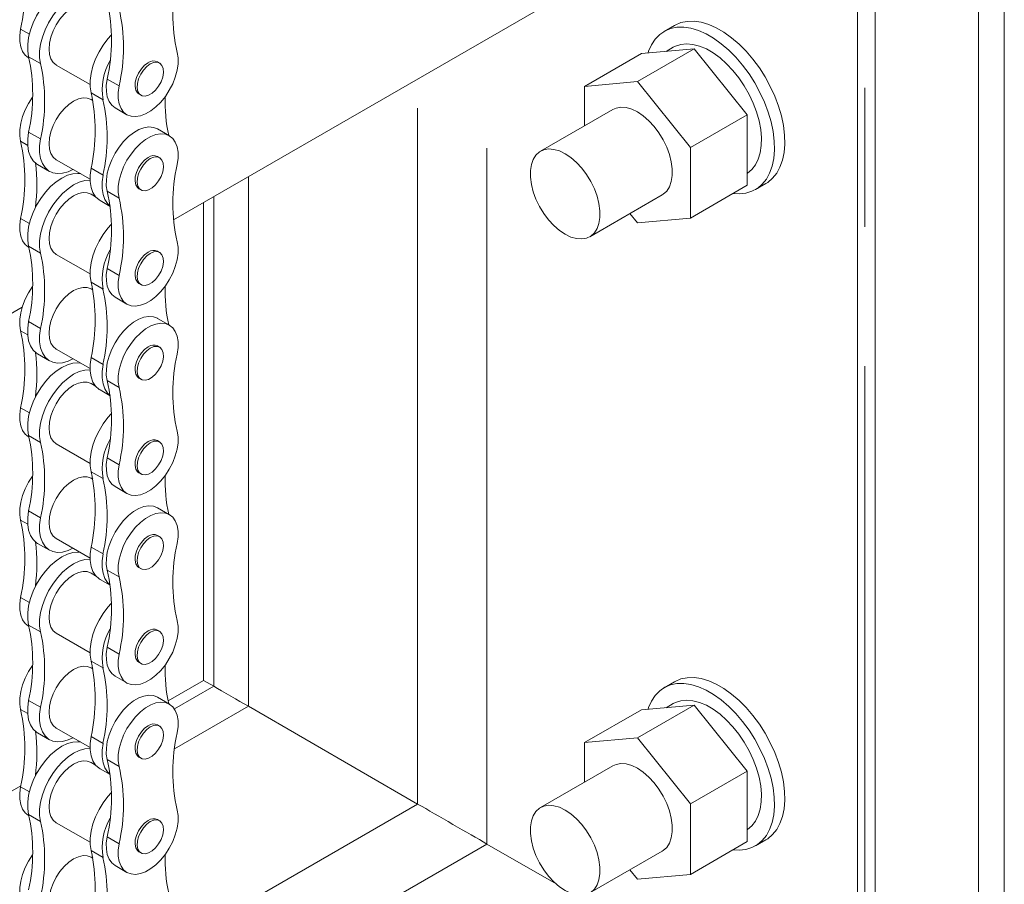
# Model space of a CAD drawing. Header units: millimetres. Extents: x 450 to 25135, y 150 to 17673.
# Tile 385 of 463: x 21675 to 21945, y 11070 to 11307. Entities that reach past the tile are written whole.
import ezdxf

# ---------------------------------------------------------------- set-up
doc = ezdxf.new("R2010")
doc.units = ezdxf.units.MM
doc.linetypes.add('SLD-Centrada-doble', pattern=[12.7, 6.35, -1.27, 1.27, -1.27, 1.27, -1.27])
doc.linetypes.add('SLD-Continua', pattern=[0])
doc.layers.add('OCULTA', color=8, linetype='SLD-Continua')

msp = doc.modelspace()

# ---------------------------------------------------------------- linework, layer by layer
at = {"layer": 'OCULTA', "linetype": 'SLD-Continua', "lineweight": 18, "ltscale": 30}
for p, q in [((21944.58, 11610.59), (21944.58, 10753.26)), ((21937.51, 11606.51), (21937.51, 11003.81)), ((21909.23, 11020.15), (21909.23, 11590.19)), ((21909.23, 11020.15), (21909.23, 11590.19)), ((21909.23, 11020.15), (21909.23, 11590.19)), ((21717.17, 11252.29), (21909.23, 11363.14)), ((21717.17, 11252.29), (21909.23, 11363.14)), ((21717.17, 11252.29), (21909.23, 11363.14)), ((21904.39, 11360.35), (21904.39, 11022.94)), ((21904.39, 11360.35), (21904.39, 11022.94)), ((21904.39, 11360.35), (21904.39, 11022.94)), ((21854.3, 11305.53), (21851.48, 11303.9)), ((21859.73, 11299.13), (21844.17, 11290.15)), ((21845.23, 11297.83), (21859.73, 11299.13)), ((21853.98, 11299.57), (21852.02, 11298.43)), ((21859.73, 11299.13), (21874.23, 11281.09)), ((21677.45, 11296.67), (21677.6, 11296.58)), ((21845.23, 11297.83), (21829.68, 11288.85)), ((21685.07, 11294.69), (21694.32, 11289.35)), ((21713.36, 11295.24), (21712.77, 11295.58)), ((21829.68, 11288.85), (21844.17, 11290.15)), ((21829.68, 11278.04), (21829.68, 11288.85)), ((21844.17, 11290.15), (21858.67, 11272.12)), ((21695.06, 11284.99), (21694.59, 11285.27)), ((21707.68, 11286.76), (21708.27, 11286.42)), ((21701.15, 11282.99), (21704.42, 11281.1)), ((21837.43, 11282.51), (21817.63, 11271.08)), ((21874.23, 11281.09), (21858.67, 11272.12)), ((21874.23, 11281.09), (21874.23, 11261.76)), ((21716.04, 11275.31), (21712.77, 11277.2)), ((21858.67, 11272.12), (21858.67, 11252.78)), ((21713.36, 11269.32), (21712.77, 11269.65)), ((21679.96, 11267.46), (21683.22, 11265.57)), ((21685.07, 11268.77), (21694.32, 11263.43)), ((21707.68, 11260.83), (21708.27, 11260.49)), ((21874.23, 11261.76), (21858.67, 11252.78)), ((21876.47, 11260.59), (21879.3, 11262.22)), ((21695.84, 11258.61), (21694.59, 11259.34)), ((21831.12, 11247.7), (21850.92, 11259.12)), ((21697.05, 11257.59), (21699.81, 11256)), ((21725.38, 11126.25), (21725.38, 11257.03)), ((21725.38, 11126.25), (21725.38, 11257.03)), ((21725.38, 11126.25), (21725.38, 11257.03)), ((21844.17, 11251.49), (21842.12, 11254.04)), ((21858.67, 11252.78), (21844.17, 11251.49)), ((21677.45, 11244.81), (21677.6, 11244.72)), ((21685.07, 11242.84), (21694.32, 11237.5)), ((21713.36, 11243.39), (21712.77, 11243.73)), ((21707.68, 11234.9), (21708.27, 11234.56)), ((21695.06, 11233.14), (21694.59, 11233.41)), ((21701.15, 11231.13), (21704.42, 11229.25)), ((21488.5, 11120.32), (21675.71, 11228.37)), ((21488.5, 11120.32), (21675.71, 11228.37)), ((21488.5, 11120.32), (21675.71, 11228.37)), ((21716.04, 11223.45), (21712.77, 11225.34)), ((21713.36, 11217.46), (21712.77, 11217.8)), ((21679.96, 11215.6), (21683.22, 11213.72)), ((21685.07, 11216.91), (21694.32, 11211.57)), ((21695.84, 11206.76), (21694.59, 11207.48)), ((21707.68, 11208.97), (21708.27, 11208.63)), ((21697.05, 11205.74), (21699.81, 11204.15)), ((21677.45, 11192.95), (21677.6, 11192.87)), ((21685.07, 11190.98), (21694.32, 11185.64)), ((21713.36, 11191.53), (21712.77, 11191.87)), ((21707.68, 11183.04), (21708.27, 11182.71)), ((21695.06, 11181.28), (21694.59, 11181.55)), ((21701.15, 11179.27), (21704.42, 11177.39)), ((21716.04, 11171.6), (21712.77, 11173.48)), ((21679.96, 11163.75), (21683.22, 11161.86)), ((21685.07, 11165.05), (21694.32, 11159.71)), ((21713.36, 11165.6), (21712.77, 11165.94)), ((21707.68, 11157.12), (21708.27, 11156.78)), ((21695.84, 11154.9), (21694.59, 11155.62)), ((21697.05, 11153.88), (21699.81, 11152.29)), ((21677.45, 11141.1), (21677.6, 11141.01)), ((21713.36, 11139.67), (21712.77, 11140.01)), ((21685.07, 11139.12), (21694.32, 11133.78)), ((21695.06, 11129.42), (21694.59, 11129.7)), ((21707.68, 11131.19), (21708.27, 11130.85)), ((21701.15, 11127.42), (21704.42, 11125.53)), ((21715.7, 11120.67), (21725.38, 11126.25)), ((21715.7, 11120.67), (21725.38, 11126.25)), ((21715.7, 11120.67), (21725.38, 11126.25)), ((21728.16, 11124.65), (21725.38, 11126.25)), ((21728.16, 11124.65), (21725.38, 11126.25)), ((21728.16, 11124.65), (21725.38, 11126.25)), ((21725.38, 11126.25), (21728.16, 11124.65)), ((21725.38, 11126.25), (21728.16, 11124.65)), ((21725.38, 11126.25), (21728.16, 11124.65)), ((21854.3, 11125.87), (21851.48, 11124.23)), ((21716.04, 11119.74), (21712.77, 11121.63)), ((21783.99, 11092.4), (21737.65, 11119.17)), ((21783.99, 11092.4), (21737.65, 11119.17)), ((21783.99, 11092.4), (21737.65, 11119.17)), ((21737.65, 11119.17), (21783.99, 11092.4)), ((21737.65, 11119.17), (21783.99, 11092.4)), ((21737.65, 11119.17), (21783.99, 11092.4)), ((21845.23, 11118.16), (21829.68, 11109.19)), ((21859.73, 11119.46), (21844.17, 11110.49)), ((21845.23, 11118.16), (21859.73, 11119.46)), ((21853.98, 11119.9), (21852.02, 11118.77)), ((21859.73, 11119.46), (21874.23, 11101.43)), ((21685.07, 11113.2), (21694.32, 11107.86)), ((21713.36, 11113.75), (21712.77, 11114.08)), ((21679.96, 11111.89), (21683.22, 11110)), ((21829.68, 11109.19), (21844.17, 11110.49)), ((21844.17, 11110.49), (21858.67, 11092.45)), ((21829.68, 11098.38), (21829.68, 11109.19)), ((21707.68, 11105.26), (21708.27, 11104.92)), ((21695.84, 11103.04), (21694.59, 11103.77)), ((21697.05, 11102.02), (21699.81, 11100.43)), ((21837.43, 11102.85), (21817.63, 11091.42)), ((21874.23, 11101.43), (21858.67, 11092.45)), ((21874.23, 11101.43), (21874.23, 11082.1)), ((21488.5, 10989.54), (21675.36, 11097.38)), ((21488.5, 10989.54), (21675.36, 11097.38)), ((21488.5, 10989.54), (21675.36, 11097.38)), ((21858.67, 11092.45), (21858.67, 11073.12)), ((21677.45, 11089.24), (21677.6, 11089.15)), ((21685.07, 11087.27), (21694.32, 11081.93)), ((21713.36, 11087.82), (21712.77, 11088.16)), ((21821.88, 11070.52), (21802.97, 11081.44)), ((21821.88, 11070.52), (21802.97, 11081.44)), ((21821.88, 11070.52), (21802.97, 11081.44)), ((21802.97, 11081.44), (21821.88, 11070.52)), ((21802.97, 11081.44), (21821.88, 11070.52)), ((21802.97, 11081.44), (21821.88, 11070.52)), ((21874.23, 11082.1), (21858.67, 11073.12)), ((21876.47, 11080.93), (21879.3, 11082.56)), ((21695.06, 11077.57), (21694.59, 11077.84)), ((21707.68, 11079.33), (21708.27, 11078.99)), ((21831.12, 11068.04), (21850.92, 11079.46)), ((21701.15, 11075.56), (21704.42, 11073.68)), ((21844.17, 11071.82), (21842.12, 11074.38)), ((21858.67, 11073.12), (21844.17, 11071.82))]:
    msp.add_line(p, q, dxfattribs=at)
at = {"layer": 'OCULTA', "linetype": 'SLD-Centrada-doble', "lineweight": 18, "ltscale": 30}
for p, q in [((21906.44, 11021.76), (21906.44, 11361.53)), ((21906.44, 11021.76), (21906.44, 11361.53)), ((21906.44, 11021.76), (21906.44, 11361.53)), ((21675.3, 11304.54), (21677.7, 11303.15)), ((21802.97, 11081.44), (21802.97, 11301.81)), ((21802.97, 11081.44), (21802.97, 11301.81)), ((21802.97, 11081.44), (21802.97, 11301.81)), ((21677.51, 11296.95), (21680.77, 11295.07)), ((21702.27, 11288.97), (21699.01, 11290.86)), ((21783.99, 11092.4), (21783.99, 11290.86)), ((21783.99, 11092.4), (21783.99, 11290.86)), ((21783.99, 11092.4), (21783.99, 11290.86)), ((21697.87, 11285.2), (21694.6, 11287.08)), ((21677.51, 11276.33), (21680.77, 11274.44)), ((21675.3, 11273.82), (21677.25, 11272.7)), ((21697.87, 11264.57), (21694.6, 11266.46)), ((21737.65, 11119.17), (21737.65, 11264.11)), ((21737.65, 11119.17), (21737.65, 11264.11)), ((21737.65, 11119.17), (21737.65, 11264.11)), ((21702.27, 11258.26), (21699.01, 11260.14)), ((21728.16, 11124.65), (21728.16, 11258.64)), ((21728.16, 11124.65), (21728.16, 11258.64)), ((21728.16, 11124.65), (21728.16, 11258.64)), ((21675.3, 11252.68), (21677.7, 11251.29)), ((21677.51, 11245.1), (21680.77, 11243.21)), ((21702.27, 11237.11), (21699.01, 11239)), ((21697.87, 11233.34), (21694.6, 11235.23)), ((21677.51, 11224.47), (21680.77, 11222.59)), ((21675.3, 11221.97), (21677.25, 11220.85)), ((21697.87, 11212.72), (21694.6, 11214.6)), ((21702.27, 11206.4), (21699.01, 11208.29)), ((21675.3, 11200.82), (21677.7, 11199.44)), ((21677.51, 11193.24), (21680.77, 11191.35)), ((21702.27, 11185.26), (21699.01, 11187.14)), ((21697.87, 11181.49), (21694.6, 11183.37)), ((21677.51, 11172.61), (21680.77, 11170.73)), ((21675.3, 11170.11), (21677.25, 11168.99)), ((21697.87, 11160.86), (21694.6, 11162.75)), ((21702.27, 11154.55), (21699.01, 11156.43)), ((21675.3, 11148.97), (21677.7, 11147.58)), ((21677.51, 11141.38), (21680.77, 11139.5)), ((21702.27, 11133.4), (21699.01, 11135.29)), ((21697.87, 11129.63), (21694.6, 11131.51)), ((21717.41, 11118.44), (21728.16, 11124.65)), ((21717.41, 11118.44), (21728.16, 11124.65)), ((21717.41, 11118.44), (21728.16, 11124.65)), ((21677.51, 11120.76), (21680.77, 11118.87)), ((21675.3, 11118.25), (21677.25, 11117.13)), ((21717.47, 11107.52), (21737.65, 11119.17)), ((21717.47, 11107.52), (21737.65, 11119.17)), ((21717.47, 11107.52), (21737.65, 11119.17)), ((21697.87, 11109), (21694.6, 11110.89)), ((21702.27, 11102.69), (21699.01, 11104.57)), ((21675.3, 11097.11), (21677.7, 11095.72)), ((21717.27, 11053.89), (21783.99, 11092.4)), ((21717.27, 11053.89), (21783.99, 11092.4)), ((21717.27, 11053.89), (21783.99, 11092.4)), ((21677.51, 11089.53), (21680.77, 11087.64)), ((21488.5, 10975.37), (21678.34, 11084.93)), ((21488.5, 10975.37), (21678.34, 11084.93)), ((21488.5, 10975.37), (21678.34, 11084.93)), ((21702.27, 11081.54), (21699.01, 11083.43)), ((21717.69, 11032.23), (21802.97, 11081.44)), ((21717.69, 11032.23), (21802.97, 11081.44)), ((21717.69, 11032.23), (21802.97, 11081.44)), ((21697.87, 11077.77), (21694.6, 11079.66))]:
    msp.add_line(p, q, dxfattribs=at)
at = {"layer": 'OCULTA', "linetype": 'SLD-Continua', "lineweight": 18, "ltscale": 30, "flags": 128}
for points in [[(21691.67, 11316.81), (21691.01, 11316.88), (21689.59, 11316.78), (21688.1, 11316.36), (21686.56, 11315.62), (21685.02, 11314.58), (21683.53, 11313.28), (21682.11, 11311.75), (21680.82, 11310.03), (21679.69, 11308.17), (21678.74, 11306.21), (21678, 11304.22), (21677.5, 11302.25), (21677.25, 11300.35), (21677.25, 11298.56), (21677.51, 11296.95)], [(21694.33, 11315), (21694.27, 11315), (21692.86, 11314.9), (21691.36, 11314.47), (21689.83, 11313.73), (21688.29, 11312.7), (21686.79, 11311.4), (21685.38, 11309.87), (21684.09, 11308.15), (21682.95, 11306.28), (21682.01, 11304.33), (21681.27, 11302.34), (21680.77, 11300.36), (21680.52, 11298.46), (21680.52, 11296.68), (21680.77, 11295.07)], [(21694.59, 11311.19), (21693.57, 11311.57), (21692.4, 11311.62), (21691.14, 11311.33), (21689.83, 11310.72), (21688.51, 11309.82), (21687.25, 11308.64), (21686.08, 11307.25), (21685.06, 11305.7), (21684.23, 11304.03), (21683.6, 11302.33), (21683.22, 11300.65), (21683.09, 11299.06), (21683.22, 11297.61), (21683.6, 11296.38), (21684.23, 11295.39), (21685.06, 11294.7), (21685.07, 11294.69)], [(21854.3, 11305.53), (21854.49, 11305.63), (21856.07, 11306.29), (21857.81, 11306.64), (21859.68, 11306.67), (21861.64, 11306.38), (21863.67, 11305.77), (21865.75, 11304.86), (21867.85, 11303.65), (21869.93, 11302.16), (21871.96, 11300.42), (21873.93, 11298.45), (21875.79, 11296.27), (21877.53, 11293.91), (21879.11, 11291.42), (21880.53, 11288.82), (21881.75, 11286.15), (21882.76, 11283.44), (21883.55, 11280.75), (21884.1, 11278.1), (21884.41, 11275.53), (21884.47, 11273.07), (21884.29, 11270.77), (21883.85, 11268.65), (21883.18, 11266.75), (21882.28, 11265.08), (21881.16, 11263.68), (21879.84, 11262.57), (21879.3, 11262.22)], [(21675.3, 11304.54), (21675.06, 11302.77), (21675.07, 11301.13), (21675.33, 11299.66), (21675.82, 11298.4), (21676.54, 11297.39), (21677.45, 11296.67)], [(21847.07, 11297.99), (21847.23, 11298.45), (21848.01, 11300.23), (21849.02, 11301.77), (21850.25, 11303.03), (21851.66, 11304), (21853.25, 11304.66), (21854.98, 11305.01), (21856.85, 11305.04), (21858.81, 11304.75), (21860.85, 11304.14), (21862.93, 11303.23), (21865.02, 11302.02), (21867.1, 11300.53), (21869.14, 11298.79), (21871.1, 11296.81), (21872.96, 11294.63), (21874.7, 11292.28), (21876.29, 11289.79), (21877.7, 11287.18), (21878.92, 11284.51), (21879.93, 11281.81), (21880.72, 11279.12), (21881.27, 11276.46), (21881.58, 11273.89), (21881.64, 11271.44), (21881.46, 11269.14), (21881.03, 11267.02), (21880.35, 11265.12), (21879.45, 11263.45), (21878.34, 11262.05), (21877.02, 11260.93), (21875.51, 11260.12), (21873.85, 11259.61), (21872.05, 11259.42), (21870.34, 11259.52)], [(21700.11, 11302.89), (21699.21, 11301.88), (21697.92, 11300.16), (21696.78, 11298.3), (21695.84, 11296.35), (21695.1, 11294.36), (21694.6, 11292.38), (21694.35, 11290.48), (21694.35, 11288.7), (21694.6, 11287.08)], [(21853.98, 11299.57), (21854.54, 11299.85), (21856.01, 11300.34), (21857.63, 11300.5), (21859.36, 11300.34), (21861.17, 11299.87), (21863.03, 11299.08), (21864.91, 11298), (21866.77, 11296.64), (21868.58, 11295.02), (21870.31, 11293.18), (21871.93, 11291.15), (21873.41, 11288.96), (21874.72, 11286.65), (21875.84, 11284.27), (21876.76, 11281.85), (21877.45, 11279.43), (21877.9, 11277.07), (21878.1, 11274.79), (21878.06, 11272.65), (21877.77, 11270.68), (21877.23, 11268.91), (21876.46, 11267.37), (21875.48, 11266.1), (21874.28, 11265.11), (21874.23, 11265.08)], [(21702.27, 11288.97), (21702.03, 11287.21), (21702.04, 11285.57), (21702.3, 11284.09), (21702.79, 11282.83), (21703.51, 11281.82), (21704.43, 11281.09), (21705.53, 11280.67), (21706.77, 11280.56), (21708.11, 11280.77), (21709.51, 11281.3), (21710.94, 11282.12), (21712.35, 11283.22), (21713.69, 11284.56), (21714.93, 11286.09), (21716.02, 11287.78), (21716.94, 11289.57), (21717.66, 11291.41), (21718.16, 11293.24), (21718.41, 11295.01), (21718.42, 11296.67), (21718.18, 11298.15)], [(21710.23, 11295.33), (21709.26, 11294.62), (21708.36, 11293.65), (21707.59, 11292.49), (21707.03, 11291.24), (21706.7, 11289.98), (21706.63, 11288.81), (21706.83, 11287.82), (21707.28, 11287.07), (21707.68, 11286.76)], [(21710.81, 11294.99), (21709.84, 11294.28), (21708.94, 11293.31), (21708.18, 11292.15), (21707.61, 11290.9), (21707.29, 11289.64), (21707.22, 11288.47), (21707.42, 11287.48), (21707.87, 11286.73), (21708.54, 11286.29), (21709.38, 11286.19), (21710.32, 11286.43), (21711.3, 11286.99), (21712.25, 11287.84), (21713.09, 11288.92), (21713.76, 11290.13), (21714.21, 11291.4), (21714.41, 11292.62), (21714.34, 11293.71), (21714.01, 11294.59), (21713.45, 11295.19), (21712.69, 11295.47), (21711.79, 11295.4), (21710.81, 11294.99)], [(21699.01, 11290.86), (21698.77, 11289.09), (21698.78, 11287.45), (21699.03, 11285.98), (21699.53, 11284.72), (21700.24, 11283.71), (21701.15, 11282.99)], [(21678.6, 11285.95), (21678.56, 11285.88), (21677.46, 11284.2), (21676.54, 11282.41), (21675.82, 11280.57), (21675.33, 11278.73), (21675.07, 11276.97), (21675.06, 11275.31), (21675.3, 11273.82)], [(21694.59, 11285.27), (21693.57, 11285.64), (21692.4, 11285.69), (21691.14, 11285.4), (21689.83, 11284.79), (21688.51, 11283.89), (21687.25, 11282.71), (21686.08, 11281.32), (21685.06, 11279.77), (21684.23, 11278.11), (21683.6, 11276.4), (21683.22, 11274.72), (21683.09, 11273.13), (21683.22, 11271.69), (21683.6, 11270.45), (21684.23, 11269.46), (21685.06, 11268.77), (21685.07, 11268.77)], [(21837.43, 11282.51), (21838.31, 11282.9), (21839.63, 11283.13), (21841.07, 11283.03), (21842.6, 11282.6), (21844.17, 11281.84), (21845.75, 11280.78), (21847.27, 11279.45), (21848.72, 11277.89), (21850.04, 11276.13), (21851.2, 11274.23), (21852.17, 11272.23), (21852.92, 11270.2), (21853.43, 11268.18), (21853.69, 11266.24), (21853.69, 11264.42), (21853.43, 11262.77), (21852.92, 11261.34), (21852.17, 11260.17), (21851.2, 11259.3), (21850.92, 11259.12)], [(21712.77, 11277.2), (21712.76, 11277.2), (21711.66, 11277.63), (21710.42, 11277.74), (21709.08, 11277.52), (21707.67, 11277), (21706.25, 11276.17), (21704.84, 11275.08), (21703.5, 11273.74), (21702.26, 11272.2), (21701.17, 11270.52), (21700.24, 11268.73), (21699.53, 11266.89), (21699.03, 11265.05), (21698.78, 11263.29), (21698.77, 11261.63), (21699.01, 11260.14)], [(21677.51, 11276.33), (21677.25, 11274.42), (21677.25, 11272.64), (21677.5, 11271.03), (21678, 11269.63), (21678.74, 11268.49), (21679.69, 11267.63), (21679.96, 11267.46)], [(21680.77, 11274.44), (21680.52, 11272.54), (21680.52, 11270.76), (21680.77, 11269.14), (21681.27, 11267.75), (21682.01, 11266.6), (21682.95, 11265.74), (21684.09, 11265.19), (21685.38, 11264.96), (21686.79, 11265.06), (21688.29, 11265.49), (21689.64, 11266.12)], [(21718.18, 11267.44), (21718.42, 11269.2), (21718.41, 11270.85), (21718.16, 11272.32), (21717.66, 11273.58), (21716.94, 11274.59), (21716.02, 11275.32), (21714.93, 11275.74), (21713.69, 11275.85), (21712.35, 11275.64), (21710.94, 11275.11), (21709.51, 11274.29), (21708.11, 11273.19), (21706.77, 11271.85), (21705.53, 11270.32), (21704.43, 11268.63), (21703.51, 11266.84), (21702.79, 11265), (21702.3, 11263.17), (21702.04, 11261.4), (21702.03, 11259.75), (21702.27, 11258.26)], [(21824.37, 11270.41), (21822.8, 11271.17), (21821.28, 11271.61), (21819.83, 11271.71), (21818.51, 11271.47), (21817.35, 11270.91), (21816.38, 11270.03), (21815.63, 11268.86), (21815.12, 11267.44), (21814.86, 11265.79), (21814.86, 11263.97), (21815.12, 11262.02), (21815.63, 11260.01), (21816.38, 11257.97), (21817.35, 11255.98), (21818.51, 11254.07), (21819.83, 11252.32), (21821.28, 11250.75), (21822.8, 11249.42), (21824.37, 11248.36), (21825.95, 11247.61), (21827.47, 11247.17), (21828.92, 11247.07), (21830.24, 11247.31), (21831.4, 11247.87), (21832.37, 11248.75), (21833.12, 11249.92), (21833.63, 11251.34), (21833.89, 11252.99), (21833.89, 11254.81), (21833.63, 11256.75), (21833.12, 11258.77), (21832.37, 11260.81), (21831.4, 11262.8), (21830.24, 11264.71), (21828.92, 11266.46), (21827.47, 11268.03), (21825.95, 11269.36), (21824.37, 11270.41)], [(21710.23, 11269.4), (21709.26, 11268.69), (21708.36, 11267.72), (21707.59, 11266.56), (21707.03, 11265.31), (21706.7, 11264.05), (21706.63, 11262.88), (21706.83, 11261.89), (21707.28, 11261.14), (21707.68, 11260.83)], [(21710.81, 11269.06), (21709.84, 11268.35), (21708.94, 11267.38), (21708.18, 11266.22), (21707.61, 11264.97), (21707.29, 11263.71), (21707.22, 11262.55), (21707.42, 11261.55), (21707.87, 11260.81), (21708.54, 11260.36), (21709.38, 11260.26), (21710.32, 11260.5), (21711.3, 11261.06), (21712.25, 11261.92), (21713.09, 11262.99), (21713.76, 11264.2), (21714.21, 11265.47), (21714.41, 11266.69), (21714.34, 11267.79), (21714.01, 11268.66), (21713.45, 11269.26), (21712.69, 11269.54), (21711.79, 11269.47), (21710.81, 11269.06)], [(21694.6, 11266.46), (21694.35, 11264.56), (21694.35, 11262.77), (21694.6, 11261.16), (21695.1, 11259.76), (21695.84, 11258.62), (21696.78, 11257.76), (21697.05, 11257.59)], [(21691.67, 11264.95), (21691.01, 11265.03), (21689.59, 11264.93), (21688.1, 11264.5), (21686.56, 11263.76), (21685.02, 11262.73), (21683.53, 11261.43), (21682.11, 11259.89), (21680.82, 11258.17), (21679.69, 11256.31), (21678.74, 11254.36), (21678, 11252.37), (21677.5, 11250.39), (21677.25, 11248.49), (21677.25, 11246.71), (21677.51, 11245.1)], [(21697.87, 11264.57), (21697.62, 11262.67), (21697.62, 11260.89), (21697.87, 11259.28), (21698.37, 11257.88), (21699.1, 11256.74), (21699.8, 11256.06)], [(21694.33, 11263.14), (21694.27, 11263.14), (21692.86, 11263.04), (21691.36, 11262.62), (21689.83, 11261.88), (21688.29, 11260.84), (21686.79, 11259.54), (21685.38, 11258.01), (21684.09, 11256.29), (21682.95, 11254.43), (21682.01, 11252.47), (21681.27, 11250.48), (21680.77, 11248.51), (21680.52, 11246.6), (21680.52, 11244.82), (21680.77, 11243.21)], [(21694.59, 11259.34), (21693.57, 11259.71), (21692.4, 11259.76), (21691.14, 11259.48), (21689.83, 11258.87), (21688.51, 11257.96), (21687.25, 11256.79), (21686.08, 11255.4), (21685.06, 11253.84), (21684.23, 11252.18), (21683.6, 11250.47), (21683.22, 11248.79), (21683.09, 11247.2), (21683.22, 11245.76), (21683.6, 11244.52), (21684.23, 11243.53), (21685.06, 11242.84), (21685.07, 11242.84)], [(21675.3, 11252.68), (21675.06, 11250.92), (21675.07, 11249.27), (21675.33, 11247.8), (21675.82, 11246.54), (21676.54, 11245.53), (21677.45, 11244.81)], [(21700.11, 11251.04), (21699.21, 11250.03), (21697.92, 11248.31), (21696.78, 11246.44), (21695.84, 11244.49), (21695.1, 11242.5), (21694.6, 11240.52), (21694.35, 11238.62), (21694.35, 11236.84), (21694.6, 11235.23)], [(21702.27, 11237.11), (21702.03, 11235.35), (21702.04, 11233.71), (21702.3, 11232.23), (21702.79, 11230.97), (21703.51, 11229.96), (21704.43, 11229.24), (21705.53, 11228.81), (21706.77, 11228.71), (21708.11, 11228.92), (21709.51, 11229.44), (21710.94, 11230.27), (21712.35, 11231.36), (21713.69, 11232.7), (21714.93, 11234.24), (21716.02, 11235.92), (21716.94, 11237.72), (21717.66, 11239.55), (21718.16, 11241.39), (21718.41, 11243.16), (21718.42, 11244.81), (21718.18, 11246.3)], [(21710.23, 11243.47), (21709.26, 11242.76), (21708.36, 11241.79), (21707.59, 11240.63), (21707.03, 11239.38), (21706.7, 11238.12), (21706.63, 11236.96), (21706.83, 11235.96), (21707.28, 11235.22), (21707.68, 11234.9)], [(21710.81, 11243.14), (21709.84, 11242.42), (21708.94, 11241.45), (21708.18, 11240.3), (21707.61, 11239.04), (21707.29, 11237.79), (21707.22, 11236.62), (21707.42, 11235.62), (21707.87, 11234.88), (21708.54, 11234.44), (21709.38, 11234.33), (21710.32, 11234.57), (21711.3, 11235.14), (21712.25, 11235.99), (21713.09, 11237.06), (21713.76, 11238.27), (21714.21, 11239.54), (21714.41, 11240.77), (21714.34, 11241.86), (21714.01, 11242.74), (21713.45, 11243.33), (21712.69, 11243.61), (21711.79, 11243.54), (21710.81, 11243.14)], [(21699.01, 11239), (21698.77, 11237.24), (21698.78, 11235.59), (21699.03, 11234.12), (21699.53, 11232.86), (21700.24, 11231.85), (21701.15, 11231.13)], [(21678.6, 11234.09), (21678.56, 11234.03), (21677.46, 11232.34), (21676.54, 11230.55), (21675.82, 11228.71), (21675.33, 11226.88), (21675.07, 11225.11), (21675.06, 11223.46), (21675.3, 11221.97)], [(21694.59, 11233.41), (21693.57, 11233.79), (21692.4, 11233.83), (21691.14, 11233.55), (21689.83, 11232.94), (21688.51, 11232.03), (21687.25, 11230.86), (21686.08, 11229.47), (21685.06, 11227.91), (21684.23, 11226.25), (21683.6, 11224.54), (21683.22, 11222.86), (21683.09, 11221.27), (21683.22, 11219.83), (21683.6, 11218.59), (21684.23, 11217.61), (21685.06, 11216.91), (21685.07, 11216.91)], [(21712.77, 11225.34), (21712.76, 11225.35), (21711.66, 11225.77), (21710.42, 11225.88), (21709.08, 11225.67), (21707.67, 11225.14), (21706.25, 11224.32), (21704.84, 11223.22), (21703.5, 11221.88), (21702.26, 11220.35), (21701.17, 11218.66), (21700.24, 11216.87), (21699.53, 11215.03), (21699.03, 11213.2), (21698.78, 11211.43), (21698.77, 11209.78), (21699.01, 11208.29)], [(21677.51, 11224.47), (21677.25, 11222.57), (21677.25, 11220.78), (21677.5, 11219.17), (21678, 11217.78), (21678.74, 11216.63), (21679.69, 11215.77), (21679.96, 11215.6)], [(21718.18, 11215.58), (21718.42, 11217.35), (21718.41, 11218.99), (21718.16, 11220.46), (21717.66, 11221.73), (21716.94, 11222.74), (21716.02, 11223.46), (21714.93, 11223.89), (21713.69, 11223.99), (21712.35, 11223.78), (21710.94, 11223.25), (21709.51, 11222.43), (21708.11, 11221.33), (21706.77, 11220), (21705.53, 11218.46), (21704.43, 11216.77), (21703.51, 11214.98), (21702.79, 11213.14), (21702.3, 11211.31), (21702.04, 11209.54), (21702.03, 11207.89), (21702.27, 11206.4)], [(21680.77, 11222.59), (21680.52, 11220.68), (21680.52, 11218.9), (21680.77, 11217.29), (21681.27, 11215.89), (21682.01, 11214.75), (21682.95, 11213.89), (21684.09, 11213.34), (21685.38, 11213.11), (21686.79, 11213.21), (21688.29, 11213.63), (21689.64, 11214.27)], [(21710.81, 11217.21), (21709.84, 11216.49), (21708.94, 11215.52), (21708.18, 11214.37), (21707.61, 11213.11), (21707.29, 11211.86), (21707.22, 11210.69), (21707.42, 11209.69), (21707.87, 11208.95), (21708.54, 11208.51), (21709.38, 11208.4), (21710.32, 11208.64), (21711.3, 11209.21), (21712.25, 11210.06), (21713.09, 11211.13), (21713.76, 11212.35), (21714.21, 11213.61), (21714.41, 11214.84), (21714.34, 11215.93), (21714.01, 11216.81), (21713.45, 11217.41), (21712.69, 11217.68), (21711.79, 11217.61), (21710.81, 11217.21)], [(21710.23, 11217.55), (21709.26, 11216.83), (21708.36, 11215.86), (21707.59, 11214.71), (21707.03, 11213.45), (21706.7, 11212.2), (21706.63, 11211.03), (21706.83, 11210.03), (21707.28, 11209.29), (21707.68, 11208.97)], [(21691.67, 11213.1), (21691.01, 11213.17), (21689.59, 11213.07), (21688.1, 11212.64), (21686.56, 11211.9), (21685.02, 11210.87), (21683.53, 11209.57), (21682.11, 11208.04), (21680.82, 11206.32), (21679.69, 11204.45), (21678.74, 11202.5), (21678, 11200.51), (21677.5, 11198.54), (21677.25, 11196.63), (21677.25, 11194.85), (21677.51, 11193.24)], [(21694.6, 11214.6), (21694.35, 11212.7), (21694.35, 11210.92), (21694.6, 11209.3), (21695.1, 11207.91), (21695.84, 11206.76), (21696.78, 11205.9), (21697.05, 11205.74)], [(21697.87, 11212.72), (21697.62, 11210.81), (21697.62, 11209.03), (21697.87, 11207.42), (21698.37, 11206.02), (21699.1, 11204.88), (21699.8, 11204.2)], [(21694.33, 11211.28), (21694.27, 11211.28), (21692.86, 11211.18), (21691.36, 11210.76), (21689.83, 11210.02), (21688.29, 11208.98), (21686.79, 11207.68), (21685.38, 11206.15), (21684.09, 11204.43), (21682.95, 11202.57), (21682.01, 11200.62), (21681.27, 11198.62), (21680.77, 11196.65), (21680.52, 11194.75), (21680.52, 11192.96), (21680.77, 11191.35)], [(21694.59, 11207.48), (21693.57, 11207.86), (21692.4, 11207.9), (21691.14, 11207.62), (21689.83, 11207.01), (21688.51, 11206.1), (21687.25, 11204.93), (21686.08, 11203.54), (21685.06, 11201.98), (21684.23, 11200.32), (21683.6, 11198.62), (21683.22, 11196.94), (21683.09, 11195.34), (21683.22, 11193.9), (21683.6, 11192.66), (21684.23, 11191.68), (21685.06, 11190.98), (21685.07, 11190.98)], [(21675.3, 11200.82), (21675.06, 11199.06), (21675.07, 11197.42), (21675.33, 11195.94), (21675.82, 11194.68), (21676.54, 11193.67), (21677.45, 11192.95)], [(21700.11, 11199.18), (21699.21, 11198.17), (21697.92, 11196.45), (21696.78, 11194.59), (21695.84, 11192.63), (21695.1, 11190.64), (21694.6, 11188.67), (21694.35, 11186.76), (21694.35, 11184.98), (21694.6, 11183.37)], [(21702.27, 11185.26), (21702.03, 11183.5), (21702.04, 11181.85), (21702.3, 11180.38), (21702.79, 11179.12), (21703.51, 11178.11), (21704.43, 11177.38), (21705.53, 11176.96), (21706.77, 11176.85), (21708.11, 11177.06), (21709.51, 11177.59), (21710.94, 11178.41), (21712.35, 11179.51), (21713.69, 11180.84), (21714.93, 11182.38), (21716.02, 11184.07), (21716.94, 11185.86), (21717.66, 11187.7), (21718.16, 11189.53), (21718.41, 11191.3), (21718.42, 11192.95), (21718.18, 11194.44)], [(21710.23, 11191.62), (21709.26, 11190.9), (21708.36, 11189.93), (21707.59, 11188.78), (21707.03, 11187.52), (21706.7, 11186.27), (21706.63, 11185.1), (21706.83, 11184.1), (21707.28, 11183.36), (21707.68, 11183.04)], [(21710.81, 11191.28), (21709.84, 11190.56), (21708.94, 11189.59), (21708.18, 11188.44), (21707.61, 11187.19), (21707.29, 11185.93), (21707.22, 11184.76), (21707.42, 11183.77), (21707.87, 11183.02), (21708.54, 11182.58), (21709.38, 11182.47), (21710.32, 11182.71), (21711.3, 11183.28), (21712.25, 11184.13), (21713.09, 11185.2), (21713.76, 11186.42), (21714.21, 11187.68), (21714.41, 11188.91), (21714.34, 11190), (21714.01, 11190.88), (21713.45, 11191.48), (21712.69, 11191.75), (21711.79, 11191.69), (21710.81, 11191.28)], [(21699.01, 11187.14), (21698.77, 11185.38), (21698.78, 11183.74), (21699.03, 11182.26), (21699.53, 11181), (21700.24, 11179.99), (21701.15, 11179.27)], [(21678.6, 11182.23), (21678.56, 11182.17), (21677.46, 11180.48), (21676.54, 11178.69), (21675.82, 11176.85), (21675.33, 11175.02), (21675.07, 11173.25), (21675.06, 11171.6), (21675.3, 11170.11)], [(21694.59, 11181.55), (21693.57, 11181.93), (21692.4, 11181.98), (21691.14, 11181.69), (21689.83, 11181.08), (21688.51, 11180.17), (21687.25, 11179), (21686.08, 11177.61), (21685.06, 11176.05), (21684.23, 11174.39), (21683.6, 11172.69), (21683.22, 11171.01), (21683.09, 11169.42), (21683.22, 11167.97), (21683.6, 11166.73), (21684.23, 11165.75), (21685.06, 11165.05), (21685.07, 11165.05)], [(21677.51, 11172.61), (21677.25, 11170.71), (21677.25, 11168.93), (21677.5, 11167.32), (21678, 11165.92), (21678.74, 11164.78), (21679.69, 11163.92), (21679.96, 11163.75)], [(21712.77, 11173.48), (21712.76, 11173.49), (21711.66, 11173.92), (21710.42, 11174.02), (21709.08, 11173.81), (21707.67, 11173.28), (21706.25, 11172.46), (21704.84, 11171.36), (21703.5, 11170.03), (21702.26, 11168.49), (21701.17, 11166.8), (21700.24, 11165.01), (21699.53, 11163.17), (21699.03, 11161.34), (21698.78, 11159.57), (21698.77, 11157.92), (21699.01, 11156.43)], [(21718.18, 11163.73), (21718.42, 11165.49), (21718.41, 11167.13), (21718.16, 11168.61), (21717.66, 11169.87), (21716.94, 11170.88), (21716.02, 11171.61), (21714.93, 11172.03), (21713.69, 11172.14), (21712.35, 11171.92), (21710.94, 11171.4), (21709.51, 11170.57), (21708.11, 11169.48), (21706.77, 11168.14), (21705.53, 11166.61), (21704.43, 11164.92), (21703.51, 11163.13), (21702.79, 11161.29), (21702.3, 11159.46), (21702.04, 11157.69), (21702.03, 11156.03), (21702.27, 11154.55)], [(21680.77, 11170.73), (21680.52, 11168.82), (21680.52, 11167.04), (21680.77, 11165.43), (21681.27, 11164.03), (21682.01, 11162.89), (21682.95, 11162.03), (21684.09, 11161.48), (21685.38, 11161.25), (21686.79, 11161.35), (21688.29, 11161.77), (21689.64, 11162.41)], [(21710.23, 11165.69), (21709.26, 11164.97), (21708.36, 11164), (21707.59, 11162.85), (21707.03, 11161.6), (21706.7, 11160.34), (21706.63, 11159.17), (21706.83, 11158.18), (21707.28, 11157.43), (21707.68, 11157.12)], [(21710.81, 11165.35), (21709.84, 11164.64), (21708.94, 11163.66), (21708.18, 11162.51), (21707.61, 11161.26), (21707.29, 11160), (21707.22, 11158.83), (21707.42, 11157.84), (21707.87, 11157.09), (21708.54, 11156.65), (21709.38, 11156.55), (21710.32, 11156.78), (21711.3, 11157.35), (21712.25, 11158.2), (21713.09, 11159.27), (21713.76, 11160.49), (21714.21, 11161.76), (21714.41, 11162.98), (21714.34, 11164.07), (21714.01, 11164.95), (21713.45, 11165.55), (21712.69, 11165.83), (21711.79, 11165.76), (21710.81, 11165.35)], [(21691.67, 11161.24), (21691.01, 11161.31), (21689.59, 11161.21), (21688.1, 11160.79), (21686.56, 11160.05), (21685.02, 11159.01), (21683.53, 11157.71), (21682.11, 11156.18), (21680.82, 11154.46), (21679.69, 11152.6), (21678.74, 11150.64), (21678, 11148.65), (21677.5, 11146.68), (21677.25, 11144.77), (21677.25, 11142.99), (21677.51, 11141.38)], [(21694.6, 11162.75), (21694.35, 11160.84), (21694.35, 11159.06), (21694.6, 11157.45), (21695.1, 11156.05), (21695.84, 11154.91), (21696.78, 11154.05), (21697.05, 11153.88)], [(21694.33, 11159.42), (21694.27, 11159.43), (21692.86, 11159.33), (21691.36, 11158.9), (21689.83, 11158.16), (21688.29, 11157.13), (21686.79, 11155.83), (21685.38, 11154.3), (21684.09, 11152.57), (21682.95, 11150.71), (21682.01, 11148.76), (21681.27, 11146.77), (21680.77, 11144.79), (21680.52, 11142.89), (21680.52, 11141.11), (21680.77, 11139.5)], [(21697.87, 11160.86), (21697.62, 11158.96), (21697.62, 11157.17), (21697.87, 11155.56), (21698.37, 11154.17), (21699.1, 11153.02), (21699.8, 11152.35)], [(21694.59, 11155.62), (21693.57, 11156), (21692.4, 11156.05), (21691.14, 11155.76), (21689.83, 11155.15), (21688.51, 11154.24), (21687.25, 11153.07), (21686.08, 11151.68), (21685.06, 11150.13), (21684.23, 11148.46), (21683.6, 11146.76), (21683.22, 11145.08), (21683.09, 11143.49), (21683.22, 11142.04), (21683.6, 11140.81), (21684.23, 11139.82), (21685.06, 11139.13), (21685.07, 11139.12)], [(21675.3, 11148.97), (21675.06, 11147.2), (21675.07, 11145.56), (21675.33, 11144.09), (21675.82, 11142.83), (21676.54, 11141.82), (21677.45, 11141.1)], [(21700.11, 11147.32), (21699.21, 11146.31), (21697.92, 11144.59), (21696.78, 11142.73), (21695.84, 11140.78), (21695.1, 11138.79), (21694.6, 11136.81), (21694.35, 11134.91), (21694.35, 11133.13), (21694.6, 11131.51)], [(21702.27, 11133.4), (21702.03, 11131.64), (21702.04, 11130), (21702.3, 11128.52), (21702.79, 11127.26), (21703.51, 11126.25), (21704.43, 11125.52), (21705.53, 11125.1), (21706.77, 11124.99), (21708.11, 11125.2), (21709.51, 11125.73), (21710.94, 11126.55), (21712.35, 11127.65), (21713.69, 11128.99), (21714.93, 11130.52), (21716.02, 11132.21), (21716.94, 11134), (21717.66, 11135.84), (21718.16, 11137.67), (21718.41, 11139.44), (21718.42, 11141.1), (21718.18, 11142.58)], [(21710.23, 11139.76), (21709.26, 11139.05), (21708.36, 11138.07), (21707.59, 11136.92), (21707.03, 11135.67), (21706.7, 11134.41), (21706.63, 11133.24), (21706.83, 11132.25), (21707.28, 11131.5), (21707.68, 11131.19)], [(21710.81, 11139.42), (21709.84, 11138.71), (21708.94, 11137.74), (21708.18, 11136.58), (21707.61, 11135.33), (21707.29, 11134.07), (21707.22, 11132.9), (21707.42, 11131.91), (21707.87, 11131.16), (21708.54, 11130.72), (21709.38, 11130.62), (21710.32, 11130.86), (21711.3, 11131.42), (21712.25, 11132.27), (21713.09, 11133.35), (21713.76, 11134.56), (21714.21, 11135.83), (21714.41, 11137.05), (21714.34, 11138.14), (21714.01, 11139.02), (21713.45, 11139.62), (21712.69, 11139.9), (21711.79, 11139.83), (21710.81, 11139.42)], [(21699.01, 11135.29), (21698.77, 11133.52), (21698.78, 11131.88), (21699.03, 11130.41), (21699.53, 11129.15), (21700.24, 11128.14), (21701.15, 11127.42)], [(21678.6, 11130.37), (21678.56, 11130.31), (21677.46, 11128.63), (21676.54, 11126.84), (21675.82, 11125), (21675.33, 11123.16), (21675.07, 11121.4), (21675.06, 11119.74), (21675.3, 11118.25)], [(21694.59, 11129.7), (21693.57, 11130.07), (21692.4, 11130.12), (21691.14, 11129.83), (21689.83, 11129.22), (21688.51, 11128.32), (21687.25, 11127.14), (21686.08, 11125.75), (21685.06, 11124.2), (21684.23, 11122.54), (21683.6, 11120.83), (21683.22, 11119.15), (21683.09, 11117.56), (21683.22, 11116.12), (21683.6, 11114.88), (21684.23, 11113.89), (21685.06, 11113.2), (21685.07, 11113.2)], [(21854.3, 11125.87), (21854.49, 11125.97), (21856.07, 11126.63), (21857.81, 11126.98), (21859.68, 11127.01), (21861.64, 11126.72), (21863.67, 11126.11), (21865.75, 11125.2), (21867.85, 11123.99), (21869.93, 11122.5), (21871.96, 11120.76), (21873.93, 11118.79), (21875.79, 11116.61), (21877.53, 11114.25), (21879.11, 11111.76), (21880.53, 11109.16), (21881.75, 11106.49), (21882.76, 11103.78), (21883.55, 11101.09), (21884.1, 11098.44), (21884.41, 11095.86), (21884.47, 11093.41), (21884.29, 11091.11), (21883.85, 11088.99), (21883.18, 11087.09), (21882.28, 11085.42), (21881.16, 11084.02), (21879.84, 11082.91), (21879.3, 11082.56)], [(21847.07, 11118.33), (21847.23, 11118.79), (21848.01, 11120.57), (21849.02, 11122.11), (21850.25, 11123.37), (21851.66, 11124.34), (21853.25, 11125), (21854.98, 11125.35), (21856.85, 11125.38), (21858.81, 11125.09), (21860.85, 11124.48), (21862.93, 11123.57), (21865.02, 11122.36), (21867.1, 11120.87), (21869.14, 11119.13), (21871.1, 11117.15), (21872.96, 11114.97), (21874.7, 11112.62), (21876.29, 11110.12), (21877.7, 11107.52), (21878.92, 11104.85), (21879.93, 11102.15), (21880.72, 11099.46), (21881.27, 11096.8), (21881.58, 11094.23), (21881.64, 11091.78), (21881.46, 11089.48), (21881.03, 11087.36), (21880.35, 11085.45), (21879.45, 11083.79), (21878.34, 11082.39), (21877.02, 11081.27), (21875.51, 11080.46), (21873.85, 11079.95), (21872.05, 11079.76), (21870.34, 11079.86)], [(21677.51, 11120.76), (21677.25, 11118.85), (21677.25, 11117.07), (21677.5, 11115.46), (21678, 11114.06), (21678.74, 11112.92), (21679.69, 11112.06), (21679.96, 11111.89)], [(21712.77, 11121.63), (21712.76, 11121.63), (21711.66, 11122.06), (21710.42, 11122.17), (21709.08, 11121.95), (21707.67, 11121.43), (21706.25, 11120.6), (21704.84, 11119.51), (21703.5, 11118.17), (21702.26, 11116.63), (21701.17, 11114.95), (21700.24, 11113.16), (21699.53, 11111.32), (21699.03, 11109.48), (21698.78, 11107.72), (21698.77, 11106.06), (21699.01, 11104.57)], [(21853.98, 11119.9), (21854.54, 11120.19), (21856.01, 11120.68), (21857.63, 11120.84), (21859.36, 11120.68), (21861.17, 11120.21), (21863.03, 11119.42), (21864.91, 11118.34), (21866.77, 11116.98), (21868.58, 11115.36), (21870.31, 11113.52), (21871.93, 11111.49), (21873.41, 11109.3), (21874.72, 11106.99), (21875.84, 11104.61), (21876.76, 11102.19), (21877.45, 11099.77), (21877.9, 11097.41), (21878.1, 11095.13), (21878.06, 11092.99), (21877.77, 11091.02), (21877.23, 11089.25), (21876.46, 11087.71), (21875.48, 11086.44), (21874.28, 11085.45), (21874.23, 11085.42)], [(21680.77, 11118.87), (21680.52, 11116.97), (21680.52, 11115.19), (21680.77, 11113.57), (21681.27, 11112.18), (21682.01, 11111.03), (21682.95, 11110.17), (21684.09, 11109.62), (21685.38, 11109.39), (21686.79, 11109.49), (21688.29, 11109.92), (21689.64, 11110.55)], [(21718.18, 11111.87), (21718.42, 11113.63), (21718.41, 11115.28), (21718.16, 11116.75), (21717.66, 11118.01), (21716.94, 11119.02), (21716.02, 11119.75), (21714.93, 11120.17), (21713.69, 11120.28), (21712.35, 11120.07), (21710.94, 11119.54), (21709.51, 11118.72), (21708.11, 11117.62), (21706.77, 11116.28), (21705.53, 11114.75), (21704.43, 11113.06), (21703.51, 11111.27), (21702.79, 11109.43), (21702.3, 11107.6), (21702.04, 11105.83), (21702.03, 11104.18), (21702.27, 11102.69)], [(21710.23, 11113.83), (21709.26, 11113.12), (21708.36, 11112.15), (21707.59, 11110.99), (21707.03, 11109.74), (21706.7, 11108.48), (21706.63, 11107.31), (21706.83, 11106.32), (21707.28, 11105.57), (21707.68, 11105.26)], [(21710.81, 11113.49), (21709.84, 11112.78), (21708.94, 11111.81), (21708.18, 11110.65), (21707.61, 11109.4), (21707.29, 11108.14), (21707.22, 11106.98), (21707.42, 11105.98), (21707.87, 11105.24), (21708.54, 11104.79), (21709.38, 11104.69), (21710.32, 11104.93), (21711.3, 11105.49), (21712.25, 11106.35), (21713.09, 11107.42), (21713.76, 11108.63), (21714.21, 11109.9), (21714.41, 11111.12), (21714.34, 11112.22), (21714.01, 11113.09), (21713.45, 11113.69), (21712.69, 11113.97), (21711.79, 11113.9), (21710.81, 11113.49)], [(21694.6, 11110.89), (21694.35, 11108.98), (21694.35, 11107.2), (21694.6, 11105.59), (21695.1, 11104.19), (21695.84, 11103.05), (21696.78, 11102.19), (21697.05, 11102.02)], [(21691.67, 11109.38), (21691.01, 11109.46), (21689.59, 11109.36), (21688.1, 11108.93), (21686.56, 11108.19), (21685.02, 11107.16), (21683.53, 11105.86), (21682.11, 11104.32), (21680.82, 11102.6), (21679.69, 11100.74), (21678.74, 11098.79), (21678, 11096.8), (21677.5, 11094.82), (21677.25, 11092.92), (21677.25, 11091.14), (21677.51, 11089.53)], [(21694.33, 11107.57), (21694.27, 11107.57), (21692.86, 11107.47), (21691.36, 11107.05), (21689.83, 11106.31), (21688.29, 11105.27), (21686.79, 11103.97), (21685.38, 11102.44), (21684.09, 11100.72), (21682.95, 11098.86), (21682.01, 11096.9), (21681.27, 11094.91), (21680.77, 11092.94), (21680.52, 11091.03), (21680.52, 11089.25), (21680.77, 11087.64)], [(21697.87, 11109), (21697.62, 11107.1), (21697.62, 11105.32), (21697.87, 11103.71), (21698.37, 11102.31), (21699.1, 11101.17), (21699.8, 11100.49)], [(21694.59, 11103.77), (21693.57, 11104.14), (21692.4, 11104.19), (21691.14, 11103.9), (21689.83, 11103.3), (21688.51, 11102.39), (21687.25, 11101.22), (21686.08, 11099.83), (21685.06, 11098.27), (21684.23, 11096.61), (21683.6, 11094.9), (21683.22, 11093.22), (21683.09, 11091.63), (21683.22, 11090.19), (21683.6, 11088.95), (21684.23, 11087.96), (21685.06, 11087.27), (21685.07, 11087.27)], [(21837.43, 11102.85), (21838.31, 11103.24), (21839.63, 11103.47), (21841.07, 11103.37), (21842.6, 11102.94), (21844.17, 11102.18), (21845.75, 11101.12), (21847.27, 11099.79), (21848.72, 11098.23), (21850.04, 11096.47), (21851.2, 11094.57), (21852.17, 11092.57), (21852.92, 11090.54), (21853.43, 11088.52), (21853.69, 11086.57), (21853.69, 11084.75), (21853.43, 11083.11), (21852.92, 11081.68), (21852.17, 11080.51), (21851.2, 11079.63), (21850.92, 11079.46)], [(21675.3, 11097.11), (21675.06, 11095.35), (21675.07, 11093.7), (21675.33, 11092.23), (21675.82, 11090.97), (21676.54, 11089.96), (21677.45, 11089.24)], [(21700.11, 11095.47), (21699.21, 11094.46), (21697.92, 11092.74), (21696.78, 11090.87), (21695.84, 11088.92), (21695.1, 11086.93), (21694.6, 11084.95), (21694.35, 11083.05), (21694.35, 11081.27), (21694.6, 11079.66)], [(21824.37, 11090.75), (21822.8, 11091.51), (21821.28, 11091.94), (21819.83, 11092.05), (21818.51, 11091.81), (21817.35, 11091.25), (21816.38, 11090.37), (21815.63, 11089.2), (21815.12, 11087.78), (21814.86, 11086.13), (21814.86, 11084.31), (21815.12, 11082.36), (21815.63, 11080.34), (21816.38, 11078.31), (21817.35, 11076.31), (21818.51, 11074.41), (21819.83, 11072.65), (21821.28, 11071.09), (21822.8, 11069.76), (21824.37, 11068.7), (21825.95, 11067.95), (21827.47, 11067.51), (21828.92, 11067.41), (21830.24, 11067.64), (21831.4, 11068.21), (21832.37, 11069.09), (21833.12, 11070.25), (21833.63, 11071.68), (21833.89, 11073.33), (21833.89, 11075.15), (21833.63, 11077.09), (21833.12, 11079.11), (21832.37, 11081.15), (21831.4, 11083.14), (21830.24, 11085.04), (21828.92, 11086.8), (21827.47, 11088.37), (21825.95, 11089.7), (21824.37, 11090.75)], [(21702.27, 11081.54), (21702.03, 11079.78), (21702.04, 11078.14), (21702.3, 11076.66), (21702.79, 11075.4), (21703.51, 11074.39), (21704.43, 11073.67), (21705.53, 11073.24), (21706.77, 11073.14), (21708.11, 11073.35), (21709.51, 11073.87), (21710.94, 11074.7), (21712.35, 11075.79), (21713.69, 11077.13), (21714.93, 11078.67), (21716.02, 11080.35), (21716.94, 11082.15), (21717.66, 11083.98), (21718.16, 11085.82), (21718.41, 11087.59), (21718.42, 11089.24), (21718.18, 11090.73)], [(21710.23, 11087.9), (21709.26, 11087.19), (21708.36, 11086.22), (21707.59, 11085.06), (21707.03, 11083.81), (21706.7, 11082.55), (21706.63, 11081.39), (21706.83, 11080.39), (21707.28, 11079.65), (21707.68, 11079.33)], [(21710.81, 11087.57), (21709.84, 11086.85), (21708.94, 11085.88), (21708.18, 11084.73), (21707.61, 11083.47), (21707.29, 11082.22), (21707.22, 11081.05), (21707.42, 11080.05), (21707.87, 11079.31), (21708.54, 11078.87), (21709.38, 11078.76), (21710.32, 11079), (21711.3, 11079.57), (21712.25, 11080.42), (21713.09, 11081.49), (21713.76, 11082.7), (21714.21, 11083.97), (21714.41, 11085.2), (21714.34, 11086.29), (21714.01, 11087.17), (21713.45, 11087.76), (21712.69, 11088.04), (21711.79, 11087.97), (21710.81, 11087.57)], [(21699.01, 11083.43), (21698.77, 11081.67), (21698.78, 11080.02), (21699.03, 11078.55), (21699.53, 11077.29), (21700.24, 11076.28), (21701.15, 11075.56)], [(21678.6, 11078.52), (21678.56, 11078.46), (21677.46, 11076.77), (21676.54, 11074.98), (21675.82, 11073.14), (21675.33, 11071.31), (21675.07, 11069.54), (21675.06, 11067.89), (21675.3, 11066.4)], [(21694.59, 11077.84), (21693.57, 11078.22), (21692.4, 11078.26), (21691.14, 11077.98), (21689.83, 11077.37), (21688.51, 11076.46), (21687.25, 11075.29), (21686.08, 11073.9), (21685.06, 11072.34), (21684.23, 11070.68), (21683.6, 11068.97), (21683.22, 11067.29), (21683.09, 11065.7), (21683.22, 11064.26), (21683.6, 11063.02), (21684.23, 11062.04), (21685.06, 11061.34), (21685.07, 11061.34)]]:
    msp.add_lwpolyline(points, dxfattribs=at)
at = {"layer": 'OCULTA', "linetype": 'SLD-Continua', "lineweight": 18, "ltscale": 900}
for centre, radius, start, end in [((21628.41, 11315.11), 48.07, 347.2941, 12.7059), ((21765.07, 11308.73), 48.07, 167.2941, 192.7059), ((21652.12, 11301.43), 48.07, 347.2941, 12.7059), ((21655.38, 11299.54), 48.07, 347.2941, 12.7059), ((21630.54, 11286.64), 48.08, 347.6159, 12.3841), ((21713.87, 11287.87), 16.22, 150.0556, 189.4845), ((21711.72, 11293.28), 2.54, 65.381, 125.9208), ((21633.81, 11284.75), 48.08, 347.6159, 12.3841), ((21647.64, 11276.77), 48.08, 347.6159, 12.3841), ((21650.9, 11274.89), 48.08, 347.6159, 12.3841), ((21756.46, 11284.6), 41.61, 178.023, 192.7757), ((21628.41, 11263.25), 48.07, 347.2941, 12.7059), ((21711.72, 11267.35), 2.54, 65.381, 125.9208), ((21631.36, 11261.82), 48.38, 352.6955, 7.184), ((21765.07, 11256.87), 48.07, 167.2941, 192.7059), ((21652.12, 11249.57), 48.07, 347.2941, 12.7059), ((21655.38, 11247.69), 48.07, 347.2941, 12.7059), ((21630.54, 11234.78), 48.08, 347.6159, 12.3841), ((21633.81, 11232.9), 48.08, 347.6159, 12.3841), ((21713.87, 11236.02), 16.22, 150.0556, 189.4845), ((21711.72, 11241.42), 2.54, 65.381, 125.9208), ((21647.64, 11224.92), 48.08, 347.6159, 12.3841), ((21756.46, 11232.74), 41.61, 178.023, 192.7757), ((21650.9, 11223.03), 48.08, 347.6159, 12.3841), ((21628.41, 11211.4), 48.07, 347.2941, 12.7059), ((21711.72, 11215.49), 2.54, 65.381, 125.9208), ((21631.36, 11209.96), 48.38, 352.6955, 7.184), ((21765.07, 11205.01), 48.07, 167.2941, 192.7059), ((21652.12, 11197.72), 48.07, 347.2941, 12.7059), ((21655.38, 11195.83), 48.07, 347.2941, 12.7059), ((21630.54, 11182.93), 48.08, 347.6159, 12.3841), ((21633.81, 11181.04), 48.08, 347.6159, 12.3841), ((21713.87, 11184.16), 16.22, 150.0556, 189.4845), ((21711.72, 11189.56), 2.54, 65.381, 125.9208), ((21647.64, 11173.06), 48.08, 347.6159, 12.3841), ((21650.9, 11171.17), 48.08, 347.6159, 12.3841), ((21756.46, 11180.88), 41.61, 178.023, 192.7757), ((21628.41, 11159.54), 48.07, 347.2941, 12.7059), ((21631.36, 11158.11), 48.38, 352.6955, 7.184), ((21711.72, 11163.63), 2.54, 65.381, 125.9208), ((21765.07, 11153.16), 48.07, 167.2941, 192.7059), ((21652.12, 11145.86), 48.07, 347.2941, 12.7059), ((21655.38, 11143.97), 48.07, 347.2941, 12.7059), ((21630.54, 11131.07), 48.08, 347.6159, 12.3841), ((21633.81, 11129.18), 48.08, 347.6159, 12.3841), ((21713.87, 11132.3), 16.22, 150.0556, 189.4845), ((21711.72, 11137.71), 2.54, 65.381, 125.9208), ((21647.64, 11121.2), 48.08, 347.6159, 12.3841), ((21650.9, 11119.32), 48.08, 347.6159, 12.3841), ((21756.46, 11129.03), 41.61, 178.023, 192.7757), ((21628.41, 11107.68), 48.07, 347.2941, 12.7059), ((21711.72, 11111.78), 2.54, 65.381, 125.9208), ((21631.36, 11106.25), 48.38, 352.6955, 7.184), ((21765.07, 11101.3), 48.07, 167.2941, 192.7059), ((21652.12, 11094), 48.07, 347.2941, 12.7059), ((21655.38, 11092.12), 48.07, 347.2941, 12.7059), ((21630.54, 11079.21), 48.08, 347.6159, 12.3841), ((21713.87, 11080.44), 16.22, 150.0556, 189.4845), ((21711.72, 11085.85), 2.54, 65.381, 125.9208), ((21633.81, 11077.33), 48.08, 347.6159, 12.3841), ((21647.64, 11069.35), 48.08, 347.6159, 12.3841), ((21650.9, 11067.46), 48.08, 347.6159, 12.3841), ((21756.46, 11077.17), 41.61, 178.023, 192.7757)]:
    msp.add_arc(centre, radius, start, end, dxfattribs=at)
for centre, major_axis, start_param, end_param in [((21733.11, 11121.79), (7, -4.04), 0.865363, 2.356328), ((21733.11, 11121.79), (7, -4.04), 0.865363, 2.356328), ((21733.11, 11121.79), (7, -4.04), 0.865363, 2.356328), ((21733.11, 11121.79), (7, -4.04), 0.865363, 2.356328), ((21733.11, 11121.79), (7, -4.04), 0.865363, 2.356328), ((21733.11, 11121.79), (7, -4.04), 0.865363, 2.356328), ((21793.07, 11087.16), (14, -8.08), 4.006955, 5.49792), ((21793.07, 11087.16), (14, -8.08), 4.006955, 5.49792), ((21793.07, 11087.16), (14, -8.08), 4.006955, 5.49792), ((21793.07, 11087.16), (14, -8.08), 4.006955, 5.49792), ((21793.07, 11087.16), (14, -8.08), 4.006955, 5.49792), ((21793.07, 11087.16), (14, -8.08), 4.006955, 5.49792)]:
    msp.add_ellipse(centre, major_axis=major_axis, ratio=0.000231, start_param=start_param, end_param=end_param, dxfattribs=at)

doc.saveas('drawing.dxf')
